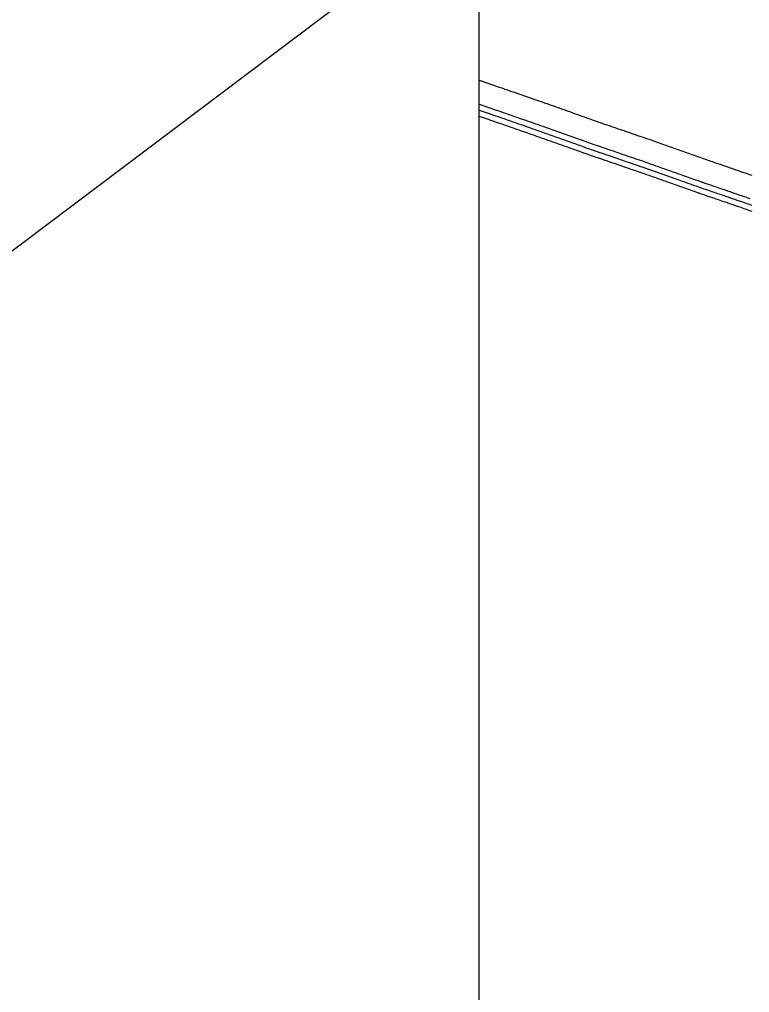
# Model space of a CAD drawing. Extents: x -7164 to 2214450, y -19642 to 253469.
# Drawn here: x -1406 to -761, y -1719 to -860 of the extents above; entities that cross this region are included whole.
import ezdxf

# ---------------------------------------------------------------- set-up
doc = ezdxf.new("R2010")
doc.units = 0
for name, color, linetype in [('DESIGN - SCRATCH - User 1', 7, 'Continuous'), ('DESIGN - SHEET - Light Grid', 7, 'Continuous'), ('SURVEY - PROFILE - Ground Line with Text', 7, 'Continuous'), ('SURVEY - PROFILE - Utilities - Cable with Text', 7, 'Continuous'), ('SURVEY - PROFILE - Utilities - Electric with Text', 7, 'Continuous')]:
    doc.layers.add(name, color=color, linetype=linetype)

msp = doc.modelspace()

# ---------------------------------------------------------------- linework, layer by layer
at = {"layer": 'DESIGN - SCRATCH - User 1'}
msp.add_line((0, 0), (-6163.52, -4642.49), dxfattribs=at)
msp.add_line((0, 0), (-6163.52, -4642.49), dxfattribs=at)
at = {"layer": 'DESIGN - SHEET - Light Grid'}
msp.add_line((-1000, -3000), (-1000, -500), dxfattribs=at)
msp.add_line((-1000, -3000), (-1000, -500), dxfattribs=at)
at = {"layer": 'SURVEY - PROFILE - Ground Line with Text'}
for points in [[(-1000, -913.18), (-997.33, -914.1), (-997.32, -914.1), (-997.3, -914.11), (-994.97, -914.89), (-992.31, -915.84), (-989.98, -916.62), (-987.31, -917.56), (-984.99, -918.35), (-982.31, -919.29), (-979.99, -920.07), (-977.32, -921.02), (-975, -921.8), (-972.32, -922.75), (-970.01, -923.52), (-967.32, -924.47), (-965.02, -925.25), (-962.32, -926.2), (-960.02, -926.98), (-957.33, -927.93), (-955.03, -928.7), (-952.33, -929.66), (-950.04, -930.43), (-947.33, -931.39), (-947.32, -931.39), (-947.3, -931.4), (-944.59, -932.37), (-942.31, -933.17), (-939.58, -934.15), (-937.31, -934.95), (-934.57, -935.93), (-932.31, -936.73), (-929.56, -937.72), (-927.32, -938.51), (-924.55, -939.5), (-922.32, -940.29), (-919.54, -941.28), (-917.32, -942.07), (-914.53, -943.07), (-912.33, -943.84), (-909.52, -944.85), (-907.33, -945.62), (-904.51, -946.63), (-902.33, -947.4), (-899.5, -948.42), (-897.34, -949.18), (-897.32, -949.18), (-897.31, -949.19), (-895.14, -949.92), (-892.31, -950.9), (-890.15, -951.64), (-887.31, -952.62), (-885.15, -953.35), (-882.32, -954.33), (-880.15, -955.06), (-877.32, -956.04), (-875.15, -956.77), (-872.32, -957.75), (-870.16, -958.49), (-867.32, -959.46), (-865.16, -960.2), (-862.33, -961.18), (-860.16, -961.91), (-857.33, -962.89), (-855.16, -963.62), (-852.33, -964.6), (-850.17, -965.34), (-847.34, -966.31), (-847.32, -966.32), (-847.31, -966.33), (-845.14, -967.09), (-842.31, -968.09), (-840.14, -968.86), (-837.31, -969.86), (-835.14, -970.63), (-832.32, -971.62), (-830.14, -972.39), (-827.32, -973.39), (-825.14, -974.16), (-822.32, -975.15), (-820.14, -975.93), (-817.32, -976.92), (-815.14, -977.69), (-812.33, -978.69), (-810.14, -979.46), (-807.33, -980.45), (-805.14, -981.23), (-802.33, -982.22), (-800.14, -982.99), (-797.34, -983.98), (-796.9, -984.14), (-796.33, -984.33), (-794.14, -985.11), (-791.33, -986.05), (-789.14, -986.83), (-786.34, -987.77), (-784.14, -988.55), (-781.34, -989.49), (-779.14, -990.27), (-776.34, -991.21), (-774.14, -991.99)], [(-1000, -913.18), (-997.33, -914.1), (-997.32, -914.1), (-997.3, -914.11), (-994.97, -914.89), (-992.31, -915.84), (-989.98, -916.62), (-987.31, -917.56), (-984.99, -918.35), (-982.31, -919.29), (-979.99, -920.07), (-977.32, -921.02), (-975, -921.8), (-972.32, -922.75), (-970.01, -923.52), (-967.32, -924.47), (-965.02, -925.25), (-962.32, -926.2), (-960.02, -926.98), (-957.33, -927.93), (-955.03, -928.7), (-952.33, -929.66), (-950.04, -930.43), (-947.33, -931.39), (-947.32, -931.39), (-947.3, -931.4), (-944.59, -932.37), (-942.31, -933.17), (-939.58, -934.15), (-937.31, -934.95), (-934.57, -935.93), (-932.31, -936.73), (-929.56, -937.72), (-927.32, -938.51), (-924.55, -939.5), (-922.32, -940.29), (-919.54, -941.28), (-917.32, -942.07), (-914.53, -943.07), (-912.33, -943.84), (-909.52, -944.85), (-907.33, -945.62), (-904.51, -946.63), (-902.33, -947.4), (-899.5, -948.42), (-897.34, -949.18), (-897.32, -949.18), (-897.31, -949.19), (-895.14, -949.92), (-892.31, -950.9), (-890.15, -951.64), (-887.31, -952.62), (-885.15, -953.35), (-882.32, -954.33), (-880.15, -955.06), (-877.32, -956.04), (-875.15, -956.77), (-872.32, -957.75), (-870.16, -958.49), (-867.32, -959.46), (-865.16, -960.2), (-862.33, -961.18), (-860.16, -961.91), (-857.33, -962.89), (-855.16, -963.62), (-852.33, -964.6), (-850.17, -965.34), (-847.34, -966.31), (-847.32, -966.32), (-847.31, -966.33), (-845.14, -967.09), (-842.31, -968.09), (-840.14, -968.86), (-837.31, -969.86), (-835.14, -970.63), (-832.32, -971.62), (-830.14, -972.39), (-827.32, -973.39), (-825.14, -974.16), (-822.32, -975.15), (-820.14, -975.93), (-817.32, -976.92), (-815.14, -977.69), (-812.33, -978.69), (-810.14, -979.46), (-807.33, -980.45), (-805.14, -981.23), (-802.33, -982.22), (-800.14, -982.99), (-797.34, -983.98), (-796.9, -984.14), (-796.33, -984.33), (-794.14, -985.11), (-791.33, -986.05), (-789.14, -986.83), (-786.34, -987.77), (-784.14, -988.55), (-781.34, -989.49), (-779.14, -990.27), (-776.34, -991.21), (-774.14, -991.99)], [(-774.14, -991.99), (-771.35, -992.93), (-769.14, -993.71), (-766.35, -994.65), (-764.14, -995.43), (-761.35, -996.36), (-759.14, -997.15)], [(-774.14, -991.99), (-771.35, -992.93), (-769.14, -993.71), (-766.35, -994.65), (-764.14, -995.43), (-761.35, -996.36), (-759.14, -997.15)]]:
    msp.add_lwpolyline(points, dxfattribs=at)
at = {"layer": 'SURVEY - PROFILE - Utilities - Cable with Text'}
msp.add_lwpolyline([(-1000, -944.88), (-992.09, -947.68), (-989.98, -948.39), (-987.09, -949.41), (-984.98, -950.12), (-982.09, -951.14), (-979.99, -951.85), (-977.1, -952.87), (-975, -953.58), (-972.1, -954.6), (-970, -955.31), (-967.1, -956.33), (-965.01, -957.04), (-962.11, -958.07), (-960.02, -958.77), (-957.36, -959.71), (-954.43, -960.76), (-952.34, -961.49), (-949.42, -962.54), (-947.35, -963.27), (-944.41, -964.33), (-942.35, -965.05), (-939.4, -966.11), (-937.35, -966.83), (-934.39, -967.89), (-932.36, -968.61), (-929.39, -969.68), (-927.36, -970.39), (-924.38, -971.46), (-922.37, -972.17), (-919.37, -973.24), (-917.37, -973.95), (-914.36, -975.03), (-912.37, -975.73), (-909.35, -976.81), (-907.1, -977.6), (-905.04, -978.3), (-902.01, -979.35), (-900.04, -980.02), (-897.02, -981.06), (-895.04, -981.73), (-892.02, -982.77), (-890.04, -983.44), (-887.02, -984.49), (-885.04, -985.16), (-882.02, -986.2), (-880.04, -986.87), (-877.03, -987.91), (-875.05, -988.59), (-872.03, -989.63), (-870.05, -990.3), (-867.03, -991.34), (-865.05, -992.01), (-862.04, -993.05), (-860.05, -993.73), (-857.19, -994.72), (-855.3, -995.38), (-852.29, -996.45), (-850.3, -997.15), (-847.3, -998.21), (-845.3, -998.92), (-842.3, -999.98), (-840.3, -1000.68), (-837.3, -1001.74), (-835.3, -1002.45), (-832.31, -1003.51), (-830.3, -1004.22), (-827.31, -1005.27), (-825.3, -1005.98), (-822.31, -1007.04), (-820.3, -1007.75), (-817.32, -1008.81), (-815.3, -1009.52), (-812.32, -1010.57), (-810.3, -1011.28), (-807.34, -1012.33), (-806.71, -1012.55), (-806.11, -1012.76), (-804.09, -1013.47), (-801.11, -1014.47), (-799.09, -1015.19), (-796.11, -1016.19), (-794.09, -1016.9), (-791.12, -1017.9), (-789.09, -1018.62), (-786.12, -1019.62), (-784.09, -1020.34), (-781.12, -1021.33), (-779.09, -1022.06), (-776.13, -1023.05), (-774.09, -1023.77), (-771.13, -1024.76), (-769.09, -1025.49), (-766.18, -1026.46), (-764.27, -1027.16), (-761.32, -1028.18), (-759.26, -1028.92)], dxfattribs=at)
msp.add_lwpolyline([(-1000, -944.88), (-992.09, -947.68), (-989.98, -948.39), (-987.09, -949.41), (-984.98, -950.12), (-982.09, -951.14), (-979.99, -951.85), (-977.1, -952.87), (-975, -953.58), (-972.1, -954.6), (-970, -955.31), (-967.1, -956.33), (-965.01, -957.04), (-962.11, -958.07), (-960.02, -958.77), (-957.36, -959.71), (-954.43, -960.76), (-952.34, -961.49), (-949.42, -962.54), (-947.35, -963.27), (-944.41, -964.33), (-942.35, -965.05), (-939.4, -966.11), (-937.35, -966.83), (-934.39, -967.89), (-932.36, -968.61), (-929.39, -969.68), (-927.36, -970.39), (-924.38, -971.46), (-922.37, -972.17), (-919.37, -973.24), (-917.37, -973.95), (-914.36, -975.03), (-912.37, -975.73), (-909.35, -976.81), (-907.1, -977.6), (-905.04, -978.3), (-902.01, -979.35), (-900.04, -980.02), (-897.02, -981.06), (-895.04, -981.73), (-892.02, -982.77), (-890.04, -983.44), (-887.02, -984.49), (-885.04, -985.16), (-882.02, -986.2), (-880.04, -986.87), (-877.03, -987.91), (-875.05, -988.59), (-872.03, -989.63), (-870.05, -990.3), (-867.03, -991.34), (-865.05, -992.01), (-862.04, -993.05), (-860.05, -993.73), (-857.19, -994.72), (-855.3, -995.38), (-852.29, -996.45), (-850.3, -997.15), (-847.3, -998.21), (-845.3, -998.92), (-842.3, -999.98), (-840.3, -1000.68), (-837.3, -1001.74), (-835.3, -1002.45), (-832.31, -1003.51), (-830.3, -1004.22), (-827.31, -1005.27), (-825.3, -1005.98), (-822.31, -1007.04), (-820.3, -1007.75), (-817.32, -1008.81), (-815.3, -1009.52), (-812.32, -1010.57), (-810.3, -1011.28), (-807.34, -1012.33), (-806.71, -1012.55), (-806.11, -1012.76), (-804.09, -1013.47), (-801.11, -1014.47), (-799.09, -1015.19), (-796.11, -1016.19), (-794.09, -1016.9), (-791.12, -1017.9), (-789.09, -1018.62), (-786.12, -1019.62), (-784.09, -1020.34), (-781.12, -1021.33), (-779.09, -1022.06), (-776.13, -1023.05), (-774.09, -1023.77), (-771.13, -1024.76), (-769.09, -1025.49), (-766.18, -1026.46), (-764.27, -1027.16), (-761.32, -1028.18), (-759.26, -1028.92)], dxfattribs=at)
at = {"layer": 'SURVEY - PROFILE - Utilities - Electric with Text'}
for points in [[(-1000, -934.42), (-991.71, -937.21), (-988.83, -938.23), (-986.72, -938.94), (-983.83, -939.96), (-981.72, -940.67), (-978.83, -941.69), (-976.73, -942.4), (-973.84, -943.42), (-971.73, -944.13), (-968.84, -945.15), (-966.74, -945.86), (-963.84, -946.88), (-961.75, -947.59), (-958.85, -948.61), (-956.75, -949.32), (-954, -950.29), (-951.08, -951.34), (-948.99, -952.07), (-946.07, -953.12), (-944, -953.85), (-941.06, -954.9), (-939, -955.63), (-936.05, -956.69), (-934.01, -957.41), (-931.04, -958.47), (-929.01, -959.19), (-926.04, -960.25), (-924.01, -960.97), (-921.03, -962.04), (-919.02, -962.75), (-916.02, -963.82), (-914.02, -964.53), (-911.01, -965.6), (-909.02, -966.31), (-906, -967.39), (-903.83, -968.15), (-901.8, -968.84), (-898.77, -969.89), (-896.8, -970.56), (-893.78, -971.6), (-891.8, -972.27), (-888.78, -973.31), (-886.8, -973.98), (-883.78, -975.03), (-881.81, -975.7), (-878.79, -976.74), (-876.81, -977.41), (-873.79, -978.45), (-871.81, -979.12), (-868.79, -980.17), (-866.81, -980.84), (-863.8, -981.88), (-861.81, -982.55), (-858.8, -983.59), (-856.81, -984.27), (-853.89, -985.27), (-851.97, -985.95), (-848.96, -987.02), (-846.97, -987.72), (-843.97, -988.78), (-841.97, -989.49), (-838.97, -990.55), (-836.97, -991.25), (-833.97, -992.31), (-831.97, -993.02), (-828.97, -994.08), (-826.97, -994.79), (-823.98, -995.85), (-821.97, -996.55), (-818.98, -997.61), (-816.97, -998.32), (-813.98, -999.38), (-811.97, -1000.09), (-808.99, -1001.14), (-806.97, -1001.85), (-804, -1002.9), (-803.44, -1003.1), (-802.84, -1003.3), (-800.82, -1004.02), (-797.85, -1005.02), (-795.82, -1005.74), (-792.85, -1006.73), (-790.82, -1007.45), (-787.85, -1008.45), (-785.82, -1009.17), (-782.86, -1010.16), (-780.82, -1010.89), (-777.86, -1011.88), (-775.82, -1012.6), (-772.86, -1013.6), (-770.82, -1014.32), (-767.87, -1015.31), (-765.82, -1016.04), (-762.89, -1017.02), (-760.93, -1017.73)], [(-1000, -934.42), (-991.71, -937.21), (-988.83, -938.23), (-986.72, -938.94), (-983.83, -939.96), (-981.72, -940.67), (-978.83, -941.69), (-976.73, -942.4), (-973.84, -943.42), (-971.73, -944.13), (-968.84, -945.15), (-966.74, -945.86), (-963.84, -946.88), (-961.75, -947.59), (-958.85, -948.61), (-956.75, -949.32), (-954, -950.29), (-951.08, -951.34), (-948.99, -952.07), (-946.07, -953.12), (-944, -953.85), (-941.06, -954.9), (-939, -955.63), (-936.05, -956.69), (-934.01, -957.41), (-931.04, -958.47), (-929.01, -959.19), (-926.04, -960.25), (-924.01, -960.97), (-921.03, -962.04), (-919.02, -962.75), (-916.02, -963.82), (-914.02, -964.53), (-911.01, -965.6), (-909.02, -966.31), (-906, -967.39), (-903.83, -968.15), (-901.8, -968.84), (-898.77, -969.89), (-896.8, -970.56), (-893.78, -971.6), (-891.8, -972.27), (-888.78, -973.31), (-886.8, -973.98), (-883.78, -975.03), (-881.81, -975.7), (-878.79, -976.74), (-876.81, -977.41), (-873.79, -978.45), (-871.81, -979.12), (-868.79, -980.17), (-866.81, -980.84), (-863.8, -981.88), (-861.81, -982.55), (-858.8, -983.59), (-856.81, -984.27), (-853.89, -985.27), (-851.97, -985.95), (-848.96, -987.02), (-846.97, -987.72), (-843.97, -988.78), (-841.97, -989.49), (-838.97, -990.55), (-836.97, -991.25), (-833.97, -992.31), (-831.97, -993.02), (-828.97, -994.08), (-826.97, -994.79), (-823.98, -995.85), (-821.97, -996.55), (-818.98, -997.61), (-816.97, -998.32), (-813.98, -999.38), (-811.97, -1000.09), (-808.99, -1001.14), (-806.97, -1001.85), (-804, -1002.9), (-803.44, -1003.1), (-802.84, -1003.3), (-800.82, -1004.02), (-797.85, -1005.02), (-795.82, -1005.74), (-792.85, -1006.73), (-790.82, -1007.45), (-787.85, -1008.45), (-785.82, -1009.17), (-782.86, -1010.16), (-780.82, -1010.89), (-777.86, -1011.88), (-775.82, -1012.6), (-772.86, -1013.6), (-770.82, -1014.32), (-767.87, -1015.31), (-765.82, -1016.04), (-762.89, -1017.02), (-760.93, -1017.73)], [(-1000, -939.58), (-990.46, -942.95), (-988.35, -943.66), (-985.46, -944.68), (-983.35, -945.39), (-980.46, -946.41), (-978.36, -947.12), (-975.47, -948.14), (-973.37, -948.85), (-970.47, -949.88), (-968.37, -950.58), (-965.47, -951.61), (-963.38, -952.31), (-960.48, -953.34), (-958.38, -954.04), (-955.68, -955), (-952.75, -956.05), (-950.67, -956.78), (-947.74, -957.83), (-945.67, -958.56), (-942.74, -959.61), (-940.68, -960.34), (-937.73, -961.4), (-935.68, -962.12), (-932.72, -963.18), (-930.68, -963.9), (-927.71, -964.96), (-925.69, -965.68), (-922.7, -966.75), (-920.69, -967.46), (-917.69, -968.53), (-915.69, -969.24), (-912.69, -970.32), (-910.7, -971.02), (-907.68, -972.1), (-905.46, -972.88), (-903.42, -973.57), (-900.39, -974.62), (-898.42, -975.29), (-895.4, -976.33), (-893.42, -977), (-890.4, -978.04), (-888.42, -978.71), (-885.4, -979.76), (-883.42, -980.43), (-880.41, -981.47), (-878.43, -982.14), (-875.41, -983.18), (-873.43, -983.86), (-870.41, -984.9), (-868.43, -985.57), (-865.41, -986.61), (-863.43, -987.28), (-860.42, -988.32), (-858.43, -989), (-855.54, -990), (-853.64, -990.67), (-850.63, -991.73), (-848.64, -992.43), (-845.63, -993.5), (-843.64, -994.2), (-840.63, -995.26), (-838.64, -995.97), (-835.64, -997.03), (-833.64, -997.73), (-830.64, -998.79), (-828.64, -999.5), (-825.64, -1000.56), (-823.64, -1001.27), (-820.65, -1002.33), (-818.64, -1003.04), (-815.65, -1004.09), (-813.63, -1004.8), (-810.65, -1005.86), (-808.63, -1006.57), (-805.67, -1007.62), (-805.07, -1007.83), (-804.48, -1008.03), (-802.46, -1008.75), (-799.48, -1009.74), (-797.46, -1010.46), (-794.48, -1011.46), (-792.45, -1012.18), (-789.48, -1013.18), (-787.45, -1013.89), (-784.49, -1014.89), (-782.45, -1015.61), (-779.49, -1016.61), (-777.45, -1017.33), (-774.49, -1018.32), (-772.45, -1019.05), (-769.5, -1020.04), (-767.46, -1020.76), (-764.54, -1021.74), (-762.6, -1022.44), (-759.65, -1023.46)], [(-1000, -939.58), (-990.46, -942.95), (-988.35, -943.66), (-985.46, -944.68), (-983.35, -945.39), (-980.46, -946.41), (-978.36, -947.12), (-975.47, -948.14), (-973.37, -948.85), (-970.47, -949.88), (-968.37, -950.58), (-965.47, -951.61), (-963.38, -952.31), (-960.48, -953.34), (-958.38, -954.04), (-955.68, -955), (-952.75, -956.05), (-950.67, -956.78), (-947.74, -957.83), (-945.67, -958.56), (-942.74, -959.61), (-940.68, -960.34), (-937.73, -961.4), (-935.68, -962.12), (-932.72, -963.18), (-930.68, -963.9), (-927.71, -964.96), (-925.69, -965.68), (-922.7, -966.75), (-920.69, -967.46), (-917.69, -968.53), (-915.69, -969.24), (-912.69, -970.32), (-910.7, -971.02), (-907.68, -972.1), (-905.46, -972.88), (-903.42, -973.57), (-900.39, -974.62), (-898.42, -975.29), (-895.4, -976.33), (-893.42, -977), (-890.4, -978.04), (-888.42, -978.71), (-885.4, -979.76), (-883.42, -980.43), (-880.41, -981.47), (-878.43, -982.14), (-875.41, -983.18), (-873.43, -983.86), (-870.41, -984.9), (-868.43, -985.57), (-865.41, -986.61), (-863.43, -987.28), (-860.42, -988.32), (-858.43, -989), (-855.54, -990), (-853.64, -990.67), (-850.63, -991.73), (-848.64, -992.43), (-845.63, -993.5), (-843.64, -994.2), (-840.63, -995.26), (-838.64, -995.97), (-835.64, -997.03), (-833.64, -997.73), (-830.64, -998.79), (-828.64, -999.5), (-825.64, -1000.56), (-823.64, -1001.27), (-820.65, -1002.33), (-818.64, -1003.04), (-815.65, -1004.09), (-813.63, -1004.8), (-810.65, -1005.86), (-808.63, -1006.57), (-805.67, -1007.62), (-805.07, -1007.83), (-804.48, -1008.03), (-802.46, -1008.75), (-799.48, -1009.74), (-797.46, -1010.46), (-794.48, -1011.46), (-792.45, -1012.18), (-789.48, -1013.18), (-787.45, -1013.89), (-784.49, -1014.89), (-782.45, -1015.61), (-779.49, -1016.61), (-777.45, -1017.33), (-774.49, -1018.32), (-772.45, -1019.05), (-769.5, -1020.04), (-767.46, -1020.76), (-764.54, -1021.74), (-762.6, -1022.44), (-759.65, -1023.46)]]:
    msp.add_lwpolyline(points, dxfattribs=at)

doc.saveas('drawing.dxf')
